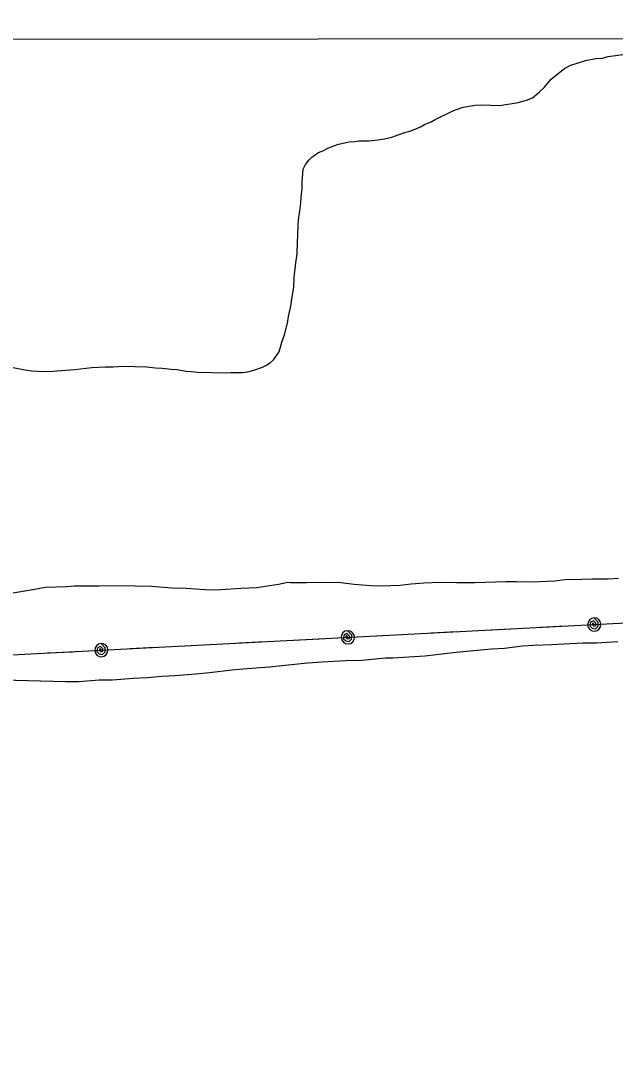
# Model space of a CAD drawing. Extents: x 3297716 to 3335574, y 688621 to 713991.
# Drawn here: x 3308681 to 3309486, y 710827 to 712216 of the extents above; entities that cross this region are included whole.
import ezdxf

# ---------------------------------------------------------------- set-up
doc = ezdxf.new("R2010")
doc.units = 0
for name, color, linetype in [('V-GRID-FRAM', 7, 'Continuous'), ('V-SITE-VEGE', 7, 'Continuous'), ('V-UTIL-LINE', 7, 'Continuous')]:
    doc.layers.add(name, color=color, linetype=linetype)

msp = doc.modelspace()

# ---------------------------------------------------------------- linework, layer by layer
at = {"layer": 'V-GRID-FRAM'}
msp.add_lwpolyline([(3301838.5, 712184.2), (3333346.2, 712216.3), (3333372.6, 694031.5), (3301849.1, 693999.4), (3301838.5, 712184.2)], dxfattribs=at)
at = {"layer": 'V-SITE-VEGE'}
for p, q in [((3309445.6, 712162.1), (3309459.5, 712165.1)), ((3309459.5, 712165.1), (3309468.1, 712165.4)), ((3309468.1, 712165.4), (3309476.2, 712167.6)), ((3309476.2, 712167.6), (3309495.8, 712170.5)), ((3309398.8, 712137), (3309417.7, 712151.8)), ((3309417.7, 712151.8), (3309425.5, 712155.9)), ((3309425.5, 712155.9), (3309445.6, 712162.1)), ((3309382.7, 712119.3), (3309389.5, 712125.8)), ((3309389.5, 712125.8), (3309398.8, 712137)), ((3309365.8, 712108.7), (3309373.9, 712111.9)), ((3309373.9, 712111.9), (3309382.7, 712119.3)), ((3309269.7, 712095.3), (3309279.8, 712099.3)), ((3309279.8, 712099.3), (3309295.6, 712101.8)), ((3309295.6, 712101.8), (3309305.1, 712102.1)), ((3309305.1, 712102.1), (3309329.4, 712101.5)), ((3309329.4, 712101.5), (3309354.3, 712105.2)), ((3309354.3, 712105.2), (3309365.8, 712108.7)), ((3309236.5, 712079.4), (3309241.8, 712082.6)), ((3309241.8, 712082.6), (3309263, 712093)), ((3309263, 712093), (3309269.7, 712095.3)), ((3309207.6, 712066.7), (3309215.8, 712069.9)), ((3309215.8, 712069.9), (3309222, 712072.6)), ((3309222, 712072.6), (3309227.4, 712075.8)), ((3309227.4, 712075.8), (3309231.7, 712077.6)), ((3309231.7, 712077.6), (3309236.5, 712079.4)), ((3309152.1, 712053.7), (3309164.5, 712054.9)), ((3309164.5, 712054.9), (3309174, 712056.1)), ((3309174, 712056.1), (3309184.6, 712059.2)), ((3309184.6, 712059.2), (3309191.8, 712061.9)), ((3309191.8, 712061.9), (3309200.9, 712065)), ((3309200.9, 712065), (3309207.6, 712066.7)), ((3309083.1, 712037.3), (3309090.8, 712040.4)), ((3309090.8, 712040.4), (3309096.6, 712043.6)), ((3309096.6, 712043.6), (3309104.8, 712046.7)), ((3309104.8, 712046.7), (3309111, 712049)), ((3309111, 712049), (3309125.4, 712052)), ((3309125.4, 712052), (3309133.5, 712052.7)), ((3309133.5, 712052.7), (3309138.3, 712053.6)), ((3309138.3, 712053.6), (3309144.4, 712053.4)), ((3309144.4, 712053.4), (3309152.1, 712053.7)), ((3309066.5, 712021.5), (3309071.4, 712028)), ((3309071.4, 712028), (3309074.9, 712031.3)), ((3309074.9, 712031.3), (3309081.1, 712035.4)), ((3309081.1, 712035.4), (3309083.1, 712037.3)), ((3309062.9, 712009.6), (3309063.5, 712015.3)), ((3309063.5, 712015.3), (3309066.5, 712021.5)), ((3309062.2, 711998.2), (3309062.9, 712009.6)), ((3309060.7, 711977.3), (3309062, 711989.2)), ((3309062, 711989.2), (3309062.2, 711998.2)), ((3309060.1, 711969.2), (3309060.7, 711977.3)), ((3309057.7, 711950.2), (3309058.9, 711958.3)), ((3309058.9, 711958.3), (3309060.1, 711969.2)), ((3309056.5, 711939.8), (3309057.7, 711950.2)), ((3309056.2, 711924.5), (3309056.5, 711939.8)), ((3309055.1, 711900.7), (3309055.5, 711917.4)), ((3309055.5, 711917.4), (3309056.2, 711924.5)), ((3309051, 711868.5), (3309053.4, 711888.4)), ((3309053.4, 711888.4), (3309055.1, 711900.7)), ((3309050.7, 711856.1), (3309051, 711868.5)), ((3309048, 711839.5), (3309050.7, 711856.1)), ((3309046.8, 711830), (3309048, 711839.5)), ((3309043.6, 711815.8), (3309046.8, 711830)), ((3309038.3, 711791.1), (3309042, 711806.8)), ((3309042, 711806.8), (3309043.6, 711815.8)), ((3309034.7, 711781.2), (3309038.3, 711791.1)), ((3309031.1, 711768), (3309034.7, 711781.2)), ((3309023.2, 711757.2), (3309031.1, 711768)), ((3308806.3, 711748), (3308819.6, 711748.6)), ((3308819.6, 711748.6), (3308851.5, 711747.9)), ((3309008.2, 711747.5), (3309013, 711749.8)), ((3309013, 711749.8), (3309019.3, 711753.9)), ((3309019.3, 711753.9), (3309023.2, 711757.2)), ((3308666.2, 711747.9), (3308684.3, 711744.2)), ((3308684.3, 711744.2), (3308695.6, 711742.5)), ((3308695.6, 711742.5), (3308713.7, 711741.6)), ((3308713.7, 711741.6), (3308724.7, 711741.8)), ((3308724.7, 711741.8), (3308754.3, 711744.4)), ((3308754.3, 711744.4), (3308777.2, 711746.8)), ((3308777.2, 711746.8), (3308795.3, 711747.8)), ((3308795.3, 711747.8), (3308806.3, 711748)), ((3308851.5, 711747.9), (3308863.4, 711746.6)), ((3308863.4, 711746.6), (3308872.4, 711746)), ((3308872.4, 711746), (3308884.8, 711744.7)), ((3308884.8, 711744.7), (3308892.4, 711744.1)), ((3308892.4, 711744.1), (3308905.2, 711741.9)), ((3308905.2, 711741.9), (3308911.9, 711741.7)), ((3308911.9, 711741.7), (3308920.4, 711740.5)), ((3308920.4, 711740.5), (3308959.4, 711739.6)), ((3308959.4, 711739.6), (3308965.6, 711740.4)), ((3308965.6, 711740.4), (3308981.3, 711740.1)), ((3308981.3, 711740.1), (3308988.5, 711741.3)), ((3308988.5, 711741.3), (3308996.7, 711743.5)), ((3308996.7, 711743.5), (3309008.2, 711747.5)), ((3309337.6, 711456.9), (3309295.7, 711455.5)), ((3309351.9, 711457), (3309337.6, 711456.9)), ((3309372.9, 711456.6), (3309351.9, 711457)), ((3309403.8, 711457.7), (3309372.9, 711456.6)), ((3309417.7, 711459.8), (3309403.8, 711457.7)), ((3309440.6, 711460.2), (3309417.7, 711459.8)), ((3309454.9, 711460.8), (3309440.6, 711460.2)), ((3309476.3, 711460.8), (3309454.9, 711460.8)), ((3309490.1, 711461.4), (3309476.3, 711460.8)), ((3308697.7, 711446.2), (3308670.5, 711441.6)), ((3308714, 711449.2), (3308697.7, 711446.2)), ((3308743.6, 711450.4), (3308714, 711449.2)), ((3308754.1, 711451.1), (3308743.6, 711450.4)), ((3308787.4, 711451.2), (3308754.1, 711451.1)), ((3308814.1, 711451.6), (3308787.4, 711451.2)), ((3308857.9, 711450.5), (3308814.1, 711451.6)), ((3308885.5, 711448.5), (3308857.9, 711450.5)), ((3308905, 711448), (3308885.5, 711448.5)), ((3308936.8, 711445.8), (3308905, 711448)), ((3308952.1, 711446.4), (3308936.8, 711445.8)), ((3308979.3, 711448.2), (3308952.1, 711446.4)), ((3309000.7, 711449.1), (3308979.3, 711448.2)), ((3309029.9, 711453.6), (3309000.7, 711449.1)), ((3309042.8, 711456.2), (3309029.9, 711453.6)), ((3309046.1, 711455.6), (3309042.8, 711456.2)), ((3309051.4, 711455.5), (3309046.1, 711455.6)), ((3309068, 711455.6), (3309051.4, 711455.5)), ((3309087.1, 711456.1), (3309068, 711455.6)), ((3309114.2, 711455.5), (3309087.1, 711456.1)), ((3309132.3, 711453.6), (3309114.2, 711455.5)), ((3309155.1, 711451.7), (3309132.3, 711453.6)), ((3309169.8, 711451.3), (3309155.1, 711451.7)), ((3309194.2, 711452.2), (3309169.8, 711451.3)), ((3309209.4, 711453.7), (3309194.2, 711452.2)), ((3309226.6, 711455.2), (3309209.4, 711453.7)), ((3309249.5, 711456.1), (3309226.6, 711455.2)), ((3309270.9, 711455.6), (3309249.5, 711456.1)), ((3309281.9, 711455.8), (3309270.9, 711455.6)), ((3309295.7, 711455.5), (3309281.9, 711455.8))]:
    msp.add_line(p, q, dxfattribs=at)
msp.add_lwpolyline([(3308657.3, 711324.3), (3308741.5, 711322.3), (3308759.6, 711322.3), (3308787.3, 711324.6), (3308805.4, 711324.6), (3308833.1, 711326.8), (3308852.6, 711327.8), (3308872.2, 711329.2), (3308890.3, 711330.2), (3308918, 711332.4), (3308936.6, 711334.4), (3308966.7, 711338), (3308987.2, 711339.9), (3309018.2, 711342), (3309039.2, 711344.4), (3309069.3, 711347.5), (3309088.9, 711348.9), (3309121.3, 711350.5), (3309142.7, 711351), (3309174.7, 711354), (3309184.7, 711354.3), (3309228.1, 711357.1), (3309270.6, 711361.8), (3309318.4, 711366.4), (3309336, 711367.4), (3309360.4, 711370.2), (3309375.6, 711371.2), (3309399.5, 711372.1), (3309415.7, 711373.2), (3309441.9, 711374.5), (3309460.5, 711374.5), (3309489.1, 711376.2)], dxfattribs=at)
at = {"layer": 'V-UTIL-LINE'}
for points in [[(3307478.6, 712190), (3307010.7, 711270.2), (3307283.4, 711286.1), (3309482.3, 711400.6), (3310583, 711451.7), (3311133.8, 711488.7), (3315308.4, 711846.1)], [(3309457.3, 711399.3), (3309455.6, 711401.6), (3309454.9, 711399.4), (3309456.6, 711397.2), (3309459.5, 711397.7), (3309459.5, 711401.1), (3309456.1, 711404.3), (3309452.3, 711402.4), (3309451.3, 711397.6), (3309454.5, 711394.4), (3309458.9, 711393.6), (3309462.5, 711396.9), (3309462.5, 711402.4), (3309456.9, 711408.3), (3309453.5, 711407.4), (3309450.7, 711405.3), (3309448.9, 711402.3), (3309448.4, 711398.9), (3309449.2, 711395.4), (3309451.3, 711392.6), (3309454.3, 711390.8), (3309457.8, 711390.3), (3309461.2, 711391.2), (3309464, 711393.3), (3309465.8, 711396.3), (3309466.3, 711399.8), (3309465.5, 711403.2), (3309463.4, 711406), (3309460.3, 711407.8), (3309456.9, 711408.3)], [(3309123.8, 711381.9), (3309122, 711384.2), (3309121.3, 711382), (3309123.1, 711379.9), (3309126, 711380.3), (3309125.9, 711383.7), (3309122.5, 711387), (3309118.8, 711385), (3309117.7, 711380.2), (3309121, 711377), (3309125.4, 711376.3), (3309128.9, 711379.5), (3309129, 711385), (3309123.3, 711390.9), (3309119.9, 711390.1), (3309117.1, 711388), (3309115.3, 711385), (3309114.8, 711381.5), (3309115.7, 711378.1), (3309117.8, 711375.3), (3309120.8, 711373.5), (3309124.3, 711373), (3309127.7, 711373.8), (3309130.5, 711375.9), (3309132.3, 711378.9), (3309132.8, 711382.4), (3309131.9, 711385.8), (3309129.8, 711388.6), (3309126.8, 711390.4), (3309123.3, 711390.9)], [(3309236.6, 711387.8), (3309270.6, 711389.6)], [(3309310.5, 711391.7), (3309344.5, 711393.4)], [(3309384.4, 711395.5), (3309418.4, 711397.3)], [(3308790.2, 711364.6), (3308788.5, 711366.9), (3308787.8, 711364.6), (3308789.5, 711362.5), (3308792.4, 711363), (3308792.4, 711366.4), (3308789, 711369.6), (3308785.2, 711367.6), (3308784.2, 711362.9), (3308787.4, 711359.6), (3308791.8, 711358.9), (3308795.4, 711362.2), (3308795.4, 711367.7), (3308789.8, 711373.6), (3308786.4, 711372.7), (3308783.6, 711370.6), (3308781.8, 711367.6), (3308781.3, 711364.1), (3308782.1, 711360.7), (3308784.2, 711357.9), (3308787.2, 711356.1), (3308790.7, 711355.6), (3308794.1, 711356.4), (3308796.9, 711358.5), (3308798.7, 711361.6), (3308799.2, 711365), (3308798.4, 711368.4), (3308796.3, 711371.3), (3308793.3, 711373.1), (3308789.8, 711373.6)], [(3308977, 711374.3), (3309011, 711376.1)], [(3309050.9, 711378.2), (3309084.9, 711379.9)], [(3309162.7, 711384), (3309196.7, 711385.7)], [(3308717.4, 711360.8), (3308751.3, 711362.5)], [(3308829.2, 711366.6), (3308863.2, 711368.4)], [(3308903.1, 711370.5), (3308937.1, 711372.2)]]:
    msp.add_lwpolyline(points, dxfattribs=at)

doc.saveas('drawing.dxf')
